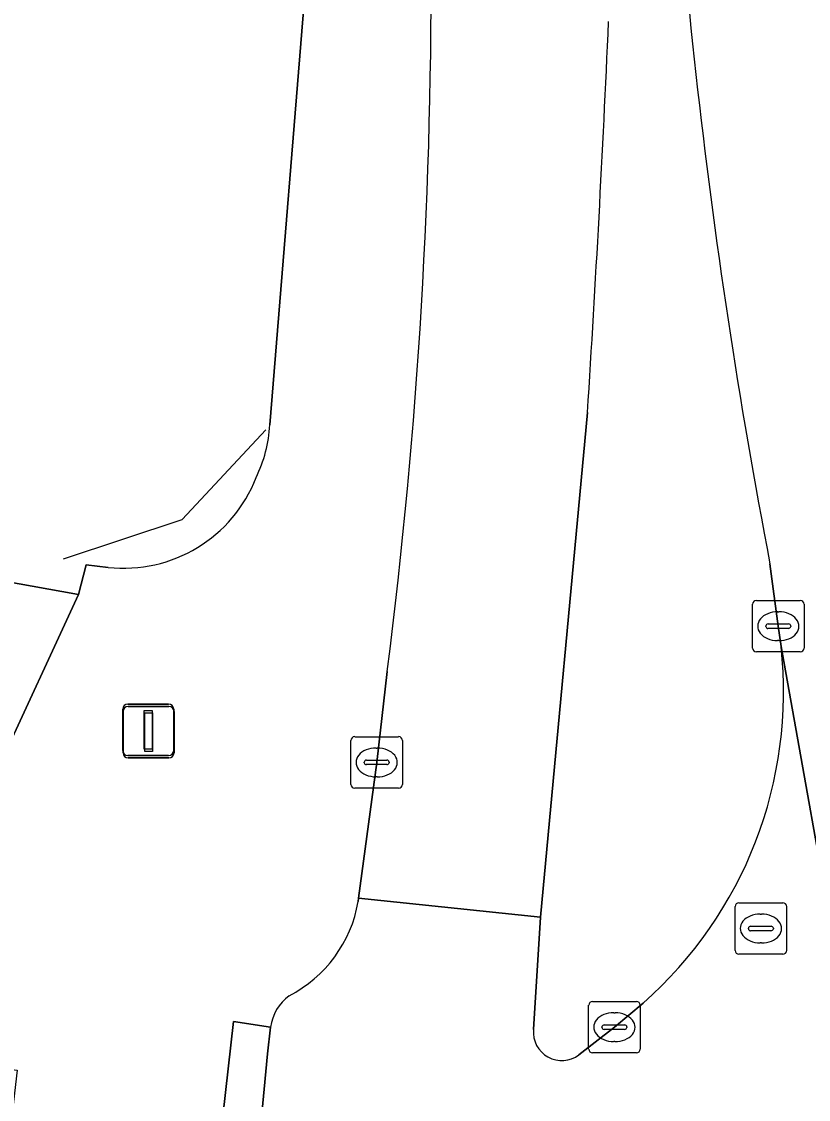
# Model space of a CAD drawing. Extents: x 160856 to 161310, y 384024 to 384878.
# Drawn here: x 161262.42 to 161277.7, y 384768.07 to 384788.99 of the extents above; entities that cross this region are included whole.
import ezdxf

# ---------------------------------------------------------------- set-up
doc = ezdxf.new("R2010")
doc.units = 0
for name, color, linetype in [('IMGEO_Berm_groen', 7, 'Continuous'), ('IMGEO_Erf', 7, 'Continuous'), ('IMGEO_Fietspad_gesloten', 7, 'Continuous'), ('IMGEO_Hek', 7, 'Continuous'), ('IMGEO_Kolk', 7, 'Continuous'), ('IMGEO_Lichtmast', 7, 'Continuous'), ('IMGEO_Rijbaan_lokaal_gesloten', 7, 'Continuous'), ('IMGEO_Rijbaan_lokaal_open', 7, 'Continuous'), ('IMGEO_Rioolput', 7, 'Continuous'), ('IMGEO_Voetpad_open', 7, 'Continuous')]:
    doc.layers.add(name, color=color, linetype=linetype)

msp = doc.modelspace()

# ---------------------------------------------------------------- linework, layer by layer
at = {"layer": 'IMGEO_Berm_groen'}
for points in [[(161273.414, 384781.402), (161272.498, 384771.608), (161272.364, 384769.423)], [(161277.172, 384776.858), (161277.119, 384777.255), (161276.957, 384778.469)], [(161273.246, 384768.933), (161273.937, 384769.47), (161274.495, 384769.937)]]:
    msp.add_lwpolyline(points, dxfattribs=at)
for centre, radius, start, end in [((161394.768, 384801.166), 119.977, 181.72614, 190.90481), ((160886.268, 384806.063), 387.931, 356.35517, 357.47827), ((161269.162, 384775.978), 8.058, 311.4366, 6.2711), ((161272.914, 384769.374), 0.552, 174.9187, 306.972)]:
    msp.add_arc(centre, radius, start, end, dxfattribs=at)
at = {"layer": 'IMGEO_Erf'}
for points in [[(161267.245, 384781.163), (161267.976, 384790.165), (161267.522, 384798.234), (161267.345, 384800.15)], [(161248.89, 384780.166), (161260.424, 384778.907), (161260.322, 384778.449), (161263.528, 384777.868), (161263.681, 384778.444), (161264.103, 384778.398)]]:
    msp.add_lwpolyline(points, dxfattribs=at)
for centre, radius, start, end in [((161264.544, 384781.322), 2.706, 334.1544, 356.6404), ((161264.409, 384781.137), 2.756, 263.627, 338.8381)]:
    msp.add_arc(centre, radius, start, end, dxfattribs=at)
at = {"layer": 'IMGEO_Fietspad_gesloten'}
msp.add_lwpolyline([(161269.525, 384776.377), (161269.32, 384774.61), (161268.97, 384771.976), (161272.498, 384771.608), (161273.414, 384781.402)], dxfattribs=at)
for centre, radius, start, end in [((161164.515, 384789.789), 105.863, 352.72128, 0.43763), ((160886.268, 384806.063), 387.931, 356.35517, 357.47827)]:
    msp.add_arc(centre, radius, start, end, dxfattribs=at)
at = {"layer": 'IMGEO_Hek'}
msp.add_lwpolyline([(161263.236, 384778.56), (161265.544, 384779.328), (161267.167, 384781.065)], dxfattribs=at)
at = {"layer": 'IMGEO_Kolk'}
for p, q in [((161276.618, 384776.829), (161276.618, 384777.681)), ((161276.693, 384777.755), (161277.545, 384777.755)), ((161277.619, 384777.681), (161277.619, 384776.829)), ((161277.106, 384777.535), (161277.131, 384777.535)), ((161276.877, 384777.249), (161276.877, 384777.261)), ((161277.315, 384777.212), (161276.917, 384777.212)), ((161276.92, 384777.298), (161277.318, 384777.298)), ((161277.361, 384777.261), (161277.361, 384777.249)), ((161277.129, 384776.975), (161277.104, 384776.975)), ((161277.545, 384776.755), (161276.693, 384776.755)), ((161268.894, 384775.11), (161269.746, 384775.11)), ((161268.819, 384774.184), (161268.819, 384775.036)), ((161269.307, 384774.89), (161269.332, 384774.89)), ((161269.82, 384775.036), (161269.82, 384774.184)), ((161269.121, 384774.653), (161269.519, 384774.653)), ((161269.078, 384774.604), (161269.078, 384774.616)), ((161269.516, 384774.567), (161269.118, 384774.567)), ((161269.562, 384774.616), (161269.562, 384774.604)), ((161269.33, 384774.33), (161269.305, 384774.33)), ((161269.746, 384774.11), (161268.894, 384774.11)), ((161273.436, 384769.044), (161273.436, 384769.896)), ((161273.511, 384769.97), (161274.363, 384769.97)), ((161274.437, 384769.896), (161274.437, 384769.044)), ((161273.924, 384769.75), (161273.949, 384769.75)), ((161273.695, 384769.464), (161273.695, 384769.476)), ((161274.133, 384769.427), (161273.735, 384769.427)), ((161273.738, 384769.513), (161274.136, 384769.513)), ((161274.179, 384769.476), (161274.179, 384769.464)), ((161273.947, 384769.19), (161273.922, 384769.19)), ((161274.363, 384768.97), (161273.511, 384768.97))]:
    msp.add_line(p, q, dxfattribs=at)
for points in [[(161276.618, 384776.829), (161276.618, 384777.681)], [(161276.693, 384777.755), (161277.545, 384777.755)], [(161277.619, 384777.681), (161277.619, 384776.829)], [(161277.545, 384776.755), (161276.693, 384776.755)], [(161268.894, 384775.11), (161269.746, 384775.11)], [(161268.819, 384774.184), (161268.819, 384775.036)], [(161269.82, 384775.036), (161269.82, 384774.184)], [(161269.746, 384774.11), (161268.894, 384774.11)], [(161273.436, 384769.044), (161273.436, 384769.896)], [(161273.511, 384769.97), (161274.363, 384769.97)], [(161274.437, 384769.896), (161274.437, 384769.044)], [(161274.363, 384768.97), (161273.511, 384768.97)]]:
    msp.add_lwpolyline(points, dxfattribs=at)
for centre, radius, start, end in [((161276.695, 384777.679), 0.0765, 91.552, 178.448), ((161276.695, 384777.679), 0.0765, 91.552, 178.448), ((161277.543, 384777.679), 0.0765, 1.552, 88.448), ((161277.543, 384777.679), 0.0765, 1.552, 88.448), ((161276.917, 384777.258), 0.0403, 85.8775, 175.7526), ((161276.914, 384777.248), 0.0366, 178.938, 274.7102), ((161277.318, 384777.255), 0.043, 264.8664, 352.4533), ((161277.322, 384777.26), 0.0386, 1.7309, 96.639), ((161276.695, 384776.831), 0.0765, 181.552, 268.448), ((161276.695, 384776.831), 0.0765, 181.552, 268.448), ((161277.543, 384776.831), 0.0765, 271.552, 358.448), ((161277.543, 384776.831), 0.0765, 271.552, 358.448), ((161268.896, 384775.034), 0.0765, 91.552, 178.448), ((161268.896, 384775.034), 0.0765, 91.552, 178.448), ((161269.744, 384775.034), 0.0765, 1.552, 88.448), ((161269.744, 384775.034), 0.0765, 1.552, 88.448), ((161269.118, 384774.613), 0.0403, 85.8775, 175.7526), ((161269.523, 384774.615), 0.0386, 1.7309, 96.639), ((161269.115, 384774.603), 0.0366, 178.938, 274.7102), ((161269.519, 384774.61), 0.043, 264.8664, 352.4533), ((161268.896, 384774.186), 0.0765, 181.552, 268.448), ((161268.896, 384774.186), 0.0765, 181.552, 268.448), ((161269.744, 384774.186), 0.0765, 271.552, 358.448), ((161269.744, 384774.186), 0.0765, 271.552, 358.448), ((161273.513, 384769.894), 0.0765, 91.552, 178.448), ((161273.513, 384769.894), 0.0765, 91.552, 178.448), ((161274.361, 384769.894), 0.0765, 1.552, 88.448), ((161274.361, 384769.894), 0.0765, 1.552, 88.448), ((161273.735, 384769.473), 0.0403, 85.8775, 175.7526), ((161273.732, 384769.463), 0.0366, 178.938, 274.7102), ((161274.136, 384769.47), 0.043, 264.8664, 352.4533), ((161274.14, 384769.475), 0.0386, 1.7309, 96.639), ((161273.513, 384769.046), 0.0765, 181.552, 268.448), ((161273.513, 384769.046), 0.0765, 181.552, 268.448), ((161274.361, 384769.046), 0.0765, 271.552, 358.448), ((161274.361, 384769.046), 0.0765, 271.552, 358.448)]:
    msp.add_arc(centre, radius, start, end, dxfattribs=at)
for centre, major_axis, ratio, start_param, end_param in [((161277.105, 384777.255), (-0.387, 0.002), 0.722429, 4.712389, 7.853982), ((161277.13, 384777.255), (-0.39, 0.002), 0.717154, 1.570796, 4.712389), ((161269.306, 384774.61), (-0.387, 0.002), 0.722429, 4.712389, 7.853982), ((161269.331, 384774.61), (-0.39, 0.002), 0.717154, 1.570796, 4.712389), ((161273.923, 384769.47), (-0.387, 0.002), 0.722429, 4.712389, 7.853982), ((161273.948, 384769.47), (-0.39, 0.002), 0.717154, 1.570796, 4.712389)]:
    msp.add_ellipse(centre, major_axis=major_axis, ratio=ratio, start_param=start_param, end_param=end_param, dxfattribs=at)
at = {"layer": 'IMGEO_Lichtmast'}
for p, q in [((161264.488, 384775.743), (161265.278, 384775.743)), ((161265.278, 384775.743), (161264.488, 384775.743)), ((161264.495, 384775.698), (161265.285, 384775.698)), ((161265.285, 384775.698), (161264.495, 384775.698)), ((161264.388, 384774.843), (161264.388, 384775.643)), ((161264.388, 384775.643), (161264.388, 384774.843)), ((161264.395, 384774.798), (161264.395, 384775.598)), ((161264.395, 384775.598), (161264.395, 384774.798)), ((161265.378, 384775.643), (161265.378, 384774.843)), ((161265.378, 384774.843), (161265.378, 384775.643)), ((161265.385, 384775.598), (161265.385, 384774.798)), ((161265.385, 384774.798), (161265.385, 384775.598)), ((161265.278, 384774.743), (161264.488, 384774.743)), ((161264.488, 384774.743), (161265.278, 384774.743)), ((161265.285, 384774.698), (161264.495, 384774.698)), ((161264.495, 384774.698), (161265.285, 384774.698))]:
    msp.add_line(p, q, dxfattribs=at)
for points in [[(161264.808, 384775.618), (161264.958, 384775.618), (161264.958, 384774.868), (161264.808, 384774.868), (161264.808, 384775.618)], [(161264.815, 384775.573), (161264.965, 384775.573), (161264.965, 384774.823), (161264.815, 384774.823), (161264.815, 384775.573)]]:
    msp.add_lwpolyline(points, dxfattribs=at)
for centre, start, end in [((161264.488, 384775.643), 90, 180), ((161264.488, 384775.643), 90, 180), ((161264.495, 384775.598), 90, 180), ((161264.495, 384775.598), 90, 180), ((161265.278, 384775.643), 0, 90), ((161265.278, 384775.643), 360, 90), ((161265.285, 384775.598), 0, 90), ((161265.285, 384775.598), 360, 90), ((161264.488, 384774.843), 180, 270), ((161264.488, 384774.843), 180, 270), ((161264.495, 384774.798), 180, 270), ((161264.495, 384774.798), 180, 270), ((161265.278, 384774.843), 270, 0), ((161265.278, 384774.843), 270, 0), ((161265.285, 384774.798), 270, 0), ((161265.285, 384774.798), 270, 0)]:
    msp.add_arc(centre, 0.1, start, end, dxfattribs=at)
at = {"layer": 'IMGEO_Rijbaan_lokaal_gesloten'}
msp.add_lwpolyline([(161276.957, 384778.469), (161277.119, 384777.255), (161277.172, 384776.858), (161279.518, 384763.733), (161280.129, 384759.971), (161280.676, 384756.783)], dxfattribs=at)
msp.add_arc((161394.768, 384801.166), 119.977, 181.72614, 190.90481, dxfattribs=at)
at = {"layer": 'IMGEO_Rijbaan_lokaal_open'}
for points in [[(161279.518, 384763.733), (161277.172, 384776.858)], [(161272.364, 384769.423), (161272.498, 384771.608), (161268.97, 384771.976), (161268.961, 384771.908)], [(161274.495, 384769.937), (161273.937, 384769.47), (161273.246, 384768.933)], [(161267.261, 384769.469), (161267.202, 384768.95), (161266.739, 384764.084), (161266.775, 384763.472), (161266.51, 384761.219), (161266.262, 384758.849), (161268.104, 384758.656), (161265.896, 384740.196), (161264.048, 384740.377)]]:
    msp.add_lwpolyline(points, dxfattribs=at)
for centre, radius, start, end in [((161269.162, 384775.978), 8.058, 311.4366, 6.2711), ((161266.463, 384772.336), 2.534, 297.1124, 350.2794), ((161268.166, 384769.35), 0.913, 126.9031, 172.5024), ((161272.914, 384769.374), 0.552, 174.9187, 306.972)]:
    msp.add_arc(centre, radius, start, end, dxfattribs=at)
at = {"layer": 'IMGEO_Rioolput'}
for p, q in [((161276.28, 384770.959), (161276.28, 384771.811)), ((161276.355, 384771.885), (161277.207, 384771.885)), ((161277.281, 384771.811), (161277.281, 384770.959)), ((161276.768, 384771.665), (161276.793, 384771.665)), ((161276.539, 384771.379), (161276.539, 384771.391)), ((161276.977, 384771.342), (161276.579, 384771.342)), ((161276.582, 384771.428), (161276.98, 384771.428)), ((161277.023, 384771.391), (161277.023, 384771.379)), ((161276.791, 384771.105), (161276.766, 384771.105)), ((161277.207, 384770.885), (161276.355, 384770.885))]:
    msp.add_line(p, q, dxfattribs=at)
for points in [[(161276.28, 384770.959), (161276.28, 384771.811)], [(161276.355, 384771.885), (161277.207, 384771.885)], [(161277.281, 384771.811), (161277.281, 384770.959)], [(161277.207, 384770.885), (161276.355, 384770.885)]]:
    msp.add_lwpolyline(points, dxfattribs=at)
for centre, radius, start, end in [((161276.357, 384771.809), 0.0765, 91.552, 178.448), ((161276.357, 384771.809), 0.0765, 91.552, 178.448), ((161277.205, 384771.809), 0.0765, 1.552, 88.448), ((161277.205, 384771.809), 0.0765, 1.552, 88.448), ((161276.579, 384771.388), 0.0403, 85.8775, 175.7526), ((161276.576, 384771.378), 0.0366, 178.938, 274.7102), ((161276.98, 384771.385), 0.043, 264.8664, 352.4533), ((161276.984, 384771.39), 0.0386, 1.7309, 96.639), ((161276.357, 384770.961), 0.0765, 181.552, 268.448), ((161276.357, 384770.961), 0.0765, 181.552, 268.448), ((161277.205, 384770.961), 0.0765, 271.552, 358.448), ((161277.205, 384770.961), 0.0765, 271.552, 358.448)]:
    msp.add_arc(centre, radius, start, end, dxfattribs=at)
for centre, major_axis, ratio, start_param, end_param in [((161276.767, 384771.385), (-0.387, 0.002), 0.722429, 4.712389, 7.853982), ((161276.792, 384771.385), (-0.39, 0.002), 0.717154, 1.570796, 4.712389)]:
    msp.add_ellipse(centre, major_axis=major_axis, ratio=ratio, start_param=start_param, end_param=end_param, dxfattribs=at)
at = {"layer": 'IMGEO_Voetpad_open'}
for points in [[(161267.345, 384800.15), (161267.522, 384798.234), (161267.976, 384790.165), (161267.245, 384781.163)], [(161256.56, 384770.301), (161257.07, 384775.033), (161259.542, 384774.779), (161261.963, 384774.495), (161263.528, 384777.868), (161260.322, 384778.449), (161260.424, 384778.907), (161248.89, 384780.166)], [(161264.103, 384778.398), (161263.681, 384778.444), (161263.528, 384777.868), (161261.963, 384774.495), (161261.453, 384769.793)], [(161268.961, 384771.908), (161268.97, 384771.976), (161269.32, 384774.61), (161269.525, 384776.377)], [(161262.094, 384768.666), (161262.342, 384768.632), (161261.75, 384763.606), (161265.73, 384761.259), (161265.979, 384763.479), (161265.924, 384764.122), (161266.541, 384769.582), (161267.261, 384769.469)]]:
    msp.add_lwpolyline(points, dxfattribs=at)
msp.add_lwpolyline([(161267.202, 384768.95), (161267.261, 384769.469), (161266.541, 384769.582), (161265.924, 384764.122), (161265.979, 384763.479), (161265.73, 384761.259), (161266.51, 384761.219), (161266.775, 384763.472), (161266.739, 384764.084)], close=True, dxfattribs=at)
for centre, radius, start, end in [((161164.515, 384789.789), 105.863, 352.72128, 0.43763), ((161264.544, 384781.322), 2.706, 334.1544, 356.6404), ((161264.409, 384781.137), 2.756, 263.627, 338.8381), ((161266.463, 384772.336), 2.534, 297.1124, 350.2794), ((161268.166, 384769.35), 0.913, 126.9031, 172.5024)]:
    msp.add_arc(centre, radius, start, end, dxfattribs=at)

doc.saveas('drawing.dxf')
